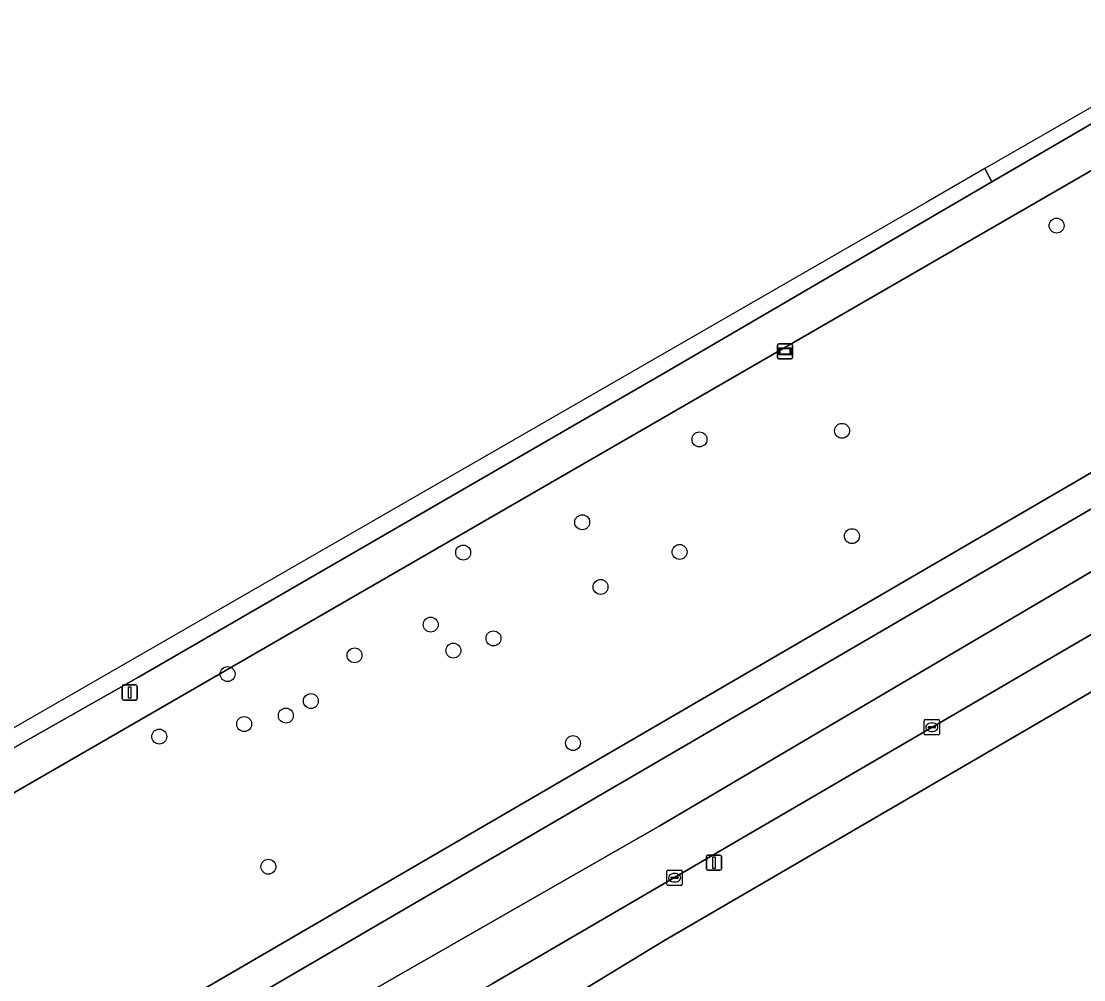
# Model space of a CAD drawing. Extents: x 162879 to 165540, y 384011 to 385181.
# Drawn here: x 163061.1 to 163130.7, y 384323.5 to 384386.3 of the extents above; entities that cross this region are included whole.
import ezdxf

# ---------------------------------------------------------------- set-up
doc = ezdxf.new("R2010")
doc.units = 0
for name, color, linetype in [('IMGEO_Berm_groen', 7, 'Continuous'), ('IMGEO_Boom', 7, 'Continuous'), ('IMGEO_Groenvoorziening', 7, 'Continuous'), ('IMGEO_Kolk', 7, 'Continuous'), ('IMGEO_Lichtmast', 7, 'Continuous'), ('IMGEO_Loofbos', 7, 'Continuous'), ('IMGEO_Rijbaan_regionaal_gesloten', 7, 'Continuous'), ('IMGEO_Wegwijzer', 7, 'Continuous')]:
    doc.layers.add(name, color=color, linetype=linetype)

msp = doc.modelspace()

# ---------------------------------------------------------------- linework, layer by layer
at = {"layer": 'IMGEO_Berm_groen'}
for points in [[(162958.296, 384257.287), (162992.107, 384275.576), (162992.774, 384275.937), (163000, 384279.879), (163047.71, 384305.906), (163065.69, 384316.128), (163134.875, 384356.468), (163142.16, 384360.715), (163149.867, 384365.229), (163197.962, 384393.395), (163222.445, 384407.821), (163353.264, 384484.905)], [(163290.991, 384473.343), (163273.206, 384463), (163256.317, 384453.078), (163211.461, 384426.757), (163138.843, 384384.023), (163138.358, 384383.738), (163124.723, 384375.774), (163103.614, 384363.445), (163068.795, 384343.295), (163033.81, 384323.482)]]:
    msp.add_lwpolyline(points, dxfattribs=at)
msp.add_lwpolyline([(163148.842, 384366.976), (163055.696, 384312.747), (162991.211, 384277.349), (162986.763, 384286.167), (162986.414, 384294.29), (162999.918, 384301.631), (163052.601, 384331.084), (163140.211, 384381.691)], close=True, dxfattribs=at)
at = {"layer": 'IMGEO_Boom'}
for centre in [(163128.963, 384372.906), (163114.902, 384359.453), (163105.56, 384358.887), (163097.875, 384353.46), (163115.549, 384352.548), (163090.076, 384351.472), (163104.255, 384351.511), (163099.076, 384349.217), (163087.949, 384346.748), (163092.062, 384345.843), (163082.956, 384344.732), (163089.433, 384345.044), (163074.637, 384343.505), (163080.095, 384341.736), (163078.456, 384340.784), (163075.725, 384340.227), (163070.162, 384339.406), (163097.273, 384338.979), (163077.314, 384330.877)]:
    msp.add_circle(centre, 0.489, dxfattribs=at)
at = {"layer": 'IMGEO_Groenvoorziening'}
for points in [[(163596.733, 384620.336), (163590.474, 384616.677), (163584.15, 384613.033), (163543.932, 384589.276), (163500, 384563.326), (163392.794, 384500), (163356.886, 384478.81), (163202.966, 384387.982), (163138.189, 384350.166), (163091.98, 384323.19), (163060.001, 384304.827), (163000, 384271.727), (162995.148, 384269.194), (162989.657, 384266.154), (162987.354, 384264.896)], [(162987.751, 384263.155), (162988.941, 384263.017), (163012.114, 384262.491), (163015.053, 384262.437), (163010.306, 384266.101), (163010.259, 384272.54), (163015.983, 384275.987), (163044.781, 384289.14), (163054.546, 384290.508), (163057.113, 384293.326), (163061.012, 384294.747), (163074.049, 384307.518), (163078.609, 384311.03), (163103.227, 384326.016), (163139.713, 384347.269), (163141.708, 384348.431), (163145.603, 384350.692), (163147.412, 384351.742), (163229.097, 384399.154), (163272.33, 384424.447), (163305.16, 384443.366)]]:
    msp.add_lwpolyline(points, dxfattribs=at)
at = {"layer": 'IMGEO_Kolk'}
for p, q in [((163120.287, 384339.594), (163120.287, 384340.446)), ((163120.362, 384340.52), (163121.214, 384340.52)), ((163120.775, 384340.3), (163120.8, 384340.3)), ((163121.288, 384340.446), (163121.288, 384339.594)), ((163120.546, 384340.014), (163120.546, 384340.026)), ((163120.984, 384339.977), (163120.586, 384339.977)), ((163120.589, 384340.063), (163120.987, 384340.063)), ((163120.798, 384339.74), (163120.773, 384339.74)), ((163121.03, 384340.026), (163121.03, 384340.014)), ((163121.214, 384339.52), (163120.362, 384339.52)), ((163103.428, 384329.728), (163103.428, 384330.58)), ((163103.503, 384330.654), (163104.355, 384330.654)), ((163104.429, 384330.58), (163104.429, 384329.728)), ((163103.687, 384330.148), (163103.687, 384330.16)), ((163104.125, 384330.111), (163103.727, 384330.111)), ((163103.73, 384330.197), (163104.128, 384330.197)), ((163103.939, 384329.874), (163103.914, 384329.874)), ((163103.916, 384330.434), (163103.941, 384330.434)), ((163104.171, 384330.16), (163104.171, 384330.148)), ((163104.355, 384329.654), (163103.503, 384329.654))]:
    msp.add_line(p, q, dxfattribs=at)
for points in [[(163120.287, 384339.594), (163120.287, 384340.446)], [(163120.362, 384340.52), (163121.214, 384340.52)], [(163121.288, 384340.446), (163121.288, 384339.594)], [(163121.214, 384339.52), (163120.362, 384339.52)], [(163103.428, 384329.728), (163103.428, 384330.58)], [(163103.503, 384330.654), (163104.355, 384330.654)], [(163104.429, 384330.58), (163104.429, 384329.728)], [(163104.355, 384329.654), (163103.503, 384329.654)]]:
    msp.add_lwpolyline(points, dxfattribs=at)
for centre, radius, start, end in [((163120.364, 384340.444), 0.0765, 91.55205, 178.44795), ((163120.364, 384340.444), 0.0765, 91.55205, 178.44795), ((163121.212, 384340.444), 0.0765, 1.55205, 88.44795), ((163121.212, 384340.444), 0.0765, 1.55205, 88.44795), ((163120.364, 384339.596), 0.0765, 181.55205, 268.44795), ((163120.364, 384339.596), 0.0765, 181.55205, 268.44795), ((163120.586, 384340.023), 0.0403, 85.87752, 175.75265), ((163120.583, 384340.013), 0.0366, 178.93798, 274.71019), ((163120.987, 384340.02), 0.043, 264.86636, 352.45326), ((163120.991, 384340.025), 0.0386, 1.73085, 96.63898), ((163121.212, 384339.596), 0.0765, 271.55205, 358.44795), ((163121.212, 384339.596), 0.0765, 271.55205, 358.44795), ((163103.505, 384330.578), 0.0765, 91.55205, 178.44795), ((163103.505, 384330.578), 0.0765, 91.55205, 178.44795), ((163104.353, 384330.578), 0.0765, 1.55205, 88.44795), ((163104.353, 384330.578), 0.0765, 1.55205, 88.44795), ((163103.727, 384330.157), 0.0403, 85.87752, 175.75265), ((163103.724, 384330.147), 0.0366, 178.93798, 274.71019), ((163104.128, 384330.154), 0.043, 264.86636, 352.45326), ((163104.132, 384330.159), 0.0386, 1.73085, 96.63898), ((163103.505, 384329.73), 0.0765, 181.55205, 268.44795), ((163103.505, 384329.73), 0.0765, 181.55205, 268.44795), ((163104.353, 384329.73), 0.0765, 271.55205, 358.44795), ((163104.353, 384329.73), 0.0765, 271.55205, 358.44795)]:
    msp.add_arc(centre, radius, start, end, dxfattribs=at)
for centre, major_axis, ratio, start_param, end_param in [((163120.774, 384340.02), (-0.387, 0.002), 0.722429, 4.712389, 7.853982), ((163120.799, 384340.02), (-0.39, 0.002), 0.717154, 1.570796, 4.712389), ((163103.915, 384330.154), (-0.387, 0.002), 0.722429, 4.712389, 7.853982), ((163103.94, 384330.154), (-0.39, 0.002), 0.717154, 1.570796, 4.712389)]:
    msp.add_ellipse(centre, major_axis=major_axis, ratio=ratio, start_param=start_param, end_param=end_param, dxfattribs=at)
at = {"layer": 'IMGEO_Lichtmast'}
for p, q in [((163067.732, 384341.898), (163067.732, 384342.698)), ((163067.732, 384342.698), (163067.732, 384341.898)), ((163067.832, 384342.798), (163068.622, 384342.798)), ((163068.622, 384342.798), (163067.832, 384342.798)), ((163068.722, 384342.698), (163068.722, 384341.898)), ((163068.722, 384341.898), (163068.722, 384342.698)), ((163068.622, 384341.798), (163067.832, 384341.798)), ((163067.832, 384341.798), (163068.622, 384341.798)), ((163106.012, 384330.743), (163106.012, 384331.543)), ((163106.012, 384331.543), (163106.012, 384330.743)), ((163106.112, 384331.643), (163106.902, 384331.643)), ((163106.902, 384331.643), (163106.112, 384331.643)), ((163107.002, 384331.543), (163107.002, 384330.743)), ((163107.002, 384330.743), (163107.002, 384331.543)), ((163106.902, 384330.643), (163106.112, 384330.643)), ((163106.112, 384330.643), (163106.902, 384330.643))]:
    msp.add_line(p, q, dxfattribs=at)
for points in [[(163068.152, 384342.673), (163068.302, 384342.673), (163068.302, 384341.923), (163068.152, 384341.923), (163068.152, 384342.673)], [(163106.432, 384331.518), (163106.582, 384331.518), (163106.582, 384330.768), (163106.432, 384330.768), (163106.432, 384331.518)]]:
    msp.add_lwpolyline(points, dxfattribs=at)
for centre, start, end in [((163067.832, 384342.698), 90, 180), ((163067.832, 384342.698), 90, 180), ((163068.622, 384342.698), 0, 90), ((163068.622, 384342.698), 360, 90), ((163067.832, 384341.898), 180, 270), ((163067.832, 384341.898), 180, 270), ((163068.622, 384341.898), 270, 0), ((163068.622, 384341.898), 270, 0), ((163106.112, 384331.543), 90, 180), ((163106.112, 384331.543), 90, 180), ((163106.902, 384331.543), 0, 90), ((163106.902, 384331.543), 360, 90), ((163106.112, 384330.743), 180, 270), ((163106.112, 384330.743), 180, 270), ((163106.902, 384330.743), 270, 0), ((163106.902, 384330.743), 270, 0)]:
    msp.add_arc(centre, 0.1, start, end, dxfattribs=at)
at = {"layer": 'IMGEO_Loofbos'}
msp.add_lwpolyline([(163140.211, 384381.691), (163052.601, 384331.084), (162999.918, 384301.631), (162986.414, 384294.29), (162986.763, 384286.167), (162991.211, 384277.349), (163055.696, 384312.747), (163148.842, 384366.976)], close=True, dxfattribs=at)
msp.add_lwpolyline([(163139.713, 384347.269), (163103.227, 384326.016), (163078.609, 384311.03), (163074.049, 384307.518), (163061.012, 384294.747), (163057.113, 384293.326), (163054.546, 384290.508), (163044.781, 384289.14), (163015.983, 384275.987), (163010.259, 384272.54), (163010.306, 384266.101), (163015.053, 384262.437), (163023.085, 384262.29), (163063.569, 384276.375), (163063.122, 384277.562), (163065.907, 384278.563), (163066.344, 384277.423), (163077.888, 384282.235), (163092.767, 384288.329), (163125.187, 384301.331), (163130.038, 384303.169), (163140.765, 384307.422)], dxfattribs=at)
at = {"layer": 'IMGEO_Rijbaan_regionaal_gesloten'}
for points in [[(163488.662, 384588.942), (163262.486, 384457.037), (163154.214, 384393.894), (163124.264, 384376.647), (163124.723, 384375.774), (163138.358, 384383.738), (163138.843, 384384.023), (163211.461, 384426.757), (163256.317, 384453.078), (163273.206, 384463), (163290.991, 384473.343)], [(163033.81, 384323.482), (163068.795, 384343.295), (163103.614, 384363.445), (163124.723, 384375.774), (163124.264, 384376.647), (163120.403, 384374.424), (163048.346, 384332.929), (162948.399, 384279.09)], [(163075.431, 384317.808), (163102.908, 384333.537), (163136.085, 384353.074), (163136.524, 384353.333), (163134.875, 384356.468), (163065.69, 384316.128), (163047.71, 384305.906), (163000, 384279.879), (162992.774, 384275.937), (162992.107, 384275.576), (162958.296, 384257.287)], [(163060.001, 384304.827), (163091.98, 384323.19), (163138.189, 384350.166), (163136.524, 384353.333), (163136.085, 384353.074), (163102.908, 384333.537), (163075.431, 384317.808), (163019.119, 384286.121), (162984.518, 384267.432), (162966.682, 384257.842), (162956.166, 384251.683), (162950.166, 384247.581), (162946.914, 384245.082), (162943.802, 384242.49), (162940.823, 384239.608), (162938.038, 384236.628), (162940.725, 384234.294)]]:
    msp.add_lwpolyline(points, dxfattribs=at)
at = {"layer": 'IMGEO_Wegwijzer'}
for p, q in [((163110.668, 384364.264), (163110.668, 384365.064)), ((163110.668, 384365.064), (163110.668, 384364.264)), ((163110.768, 384365.164), (163111.558, 384365.164)), ((163111.558, 384365.164), (163110.768, 384365.164)), ((163111.658, 384365.064), (163111.658, 384364.264)), ((163111.658, 384364.264), (163111.658, 384365.064)), ((163111.558, 384364.164), (163110.768, 384364.164)), ((163110.768, 384364.164), (163111.558, 384364.164))]:
    msp.add_line(p, q, dxfattribs=at)
for points in [[(163110.769, 384364.896), (163111.557, 384364.896), (163111.557, 384364.432), (163110.769, 384364.432), (163110.769, 384364.896)], [(163110.834, 384364.831), (163110.834, 384364.497), (163111.492, 384364.497), (163111.492, 384364.831), (163110.834, 384364.831)]]:
    msp.add_lwpolyline(points, dxfattribs=at)
for centre, start, end in [((163110.768, 384365.064), 90, 180), ((163110.768, 384365.064), 90, 180), ((163111.558, 384365.064), 0, 90), ((163111.558, 384365.064), 360, 90), ((163110.768, 384364.264), 180, 270), ((163110.768, 384364.264), 180, 270), ((163111.558, 384364.264), 270, 0), ((163111.558, 384364.264), 270, 0)]:
    msp.add_arc(centre, 0.1, start, end, dxfattribs=at)

doc.saveas('drawing.dxf')
